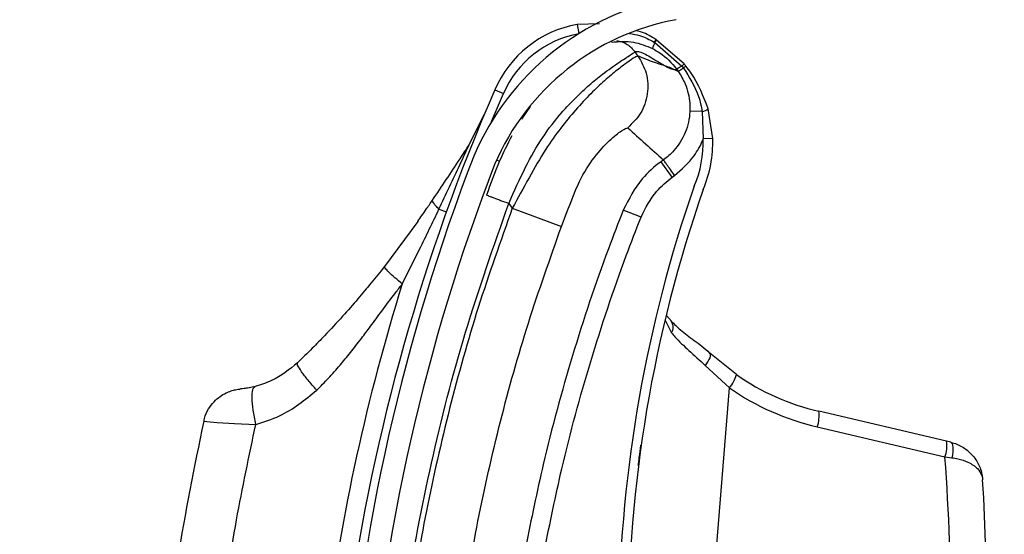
# Model space of a CAD drawing. Header units: inches. Extents: x 170 to 284, y 215 to 248.
# Tile 316 of 656: x 186.1087 to 186.2146, y 244.0163 to 244.0717. Entities that reach past the tile are written whole.
import ezdxf

# ---------------------------------------------------------------- set-up
doc = ezdxf.new("R2010")
doc.units = ezdxf.units.IN
doc.header["$LTSCALE"] = 0.25
doc.header["$MEASUREMENT"] = 0
doc.layers.add('ANNOTATIONS', color=1, linetype='Continuous')
doc.layers.add('LH BENCH MOUNT', color=7, linetype='Continuous')
doc.styles.add('ARIAL', font='arial.ttf', dxfattribs={"height": 0.09375})
doc.dimstyles.new('STANDARD$0', dxfattribs={"dimtxt": 0.09375, "dimasz": 0.09375, "dimexe": 0.03125, "dimexo": 0.046875, "dimgap": 0.09, "dimtad": 0, "dimtih": 1, "dimtoh": 1, "dimdec": 4, "dimzin": 0, "dimdsep": 46, "dimtxsty": 'ARIAL', "dimcen": 0.09, "dimadec": 0, "dimazin": 0, "dimtfac": 1, "dimtdec": 4, "dimtofl": 0, "dimtmove": 0, "dimatfit": 1, "dimfxl": 1, "dimtolj": 1, "dimtzin": 0, "dimarcsym": 0})

# ---------------------------------------------------------------- blocks, each defined once
blk = doc.blocks.new('*D18')
at = {"layer": 'ANNOTATIONS', "color": 0, "lineweight": -2, "transparency": 16777216}
for p, q in [((185.9644948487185, 245.1675370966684), (185.9644948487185, 245.9014140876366)), ((187.3643717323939, 244.0675010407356), (187.3643717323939, 245.9014140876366)), ((186.0582448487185, 245.8701640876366), (186.3541591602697, 245.8701640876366)), ((187.2706217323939, 245.8701640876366), (186.9747074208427, 245.8701640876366))]:
    blk.add_line(p, q, dxfattribs=at)
at = {"layer": 'ANNOTATIONS', "color": 0, "transparency": 16777216}
for points in [[(186.0582448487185, 245.8857890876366), (186.0582448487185, 245.8545390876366), (185.9644948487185, 245.8701640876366)], [(187.2706217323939, 245.8857890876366), (187.2706217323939, 245.8545390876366), (187.3643717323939, 245.8701640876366)]]:
    blk.add_solid(points, dxfattribs=at)
at = {"layer": 'defpoints', "color": 0, "transparency": 16777216}
for p in [(187.3643717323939, 245.8701640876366), (185.9644948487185, 245.1206620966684), (187.3643717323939, 244.0206260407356)]:
    blk.add_point(p, dxfattribs=at)
at = {"layer": 'ANNOTATIONS', "color": 0, "transparency": 16777216, "insert": (186.6644332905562, 245.8701640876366), "char_height": 0.09375, "attachment_point": 5, "style": 'ARIAL'}
blk.add_mtext('\\A1;DIM "A"', dxfattribs=at)

msp = doc.modelspace()

# ---------------------------------------------------------------- hatches: boundary and pattern name
at = {"layer": 'LH BENCH MOUNT'}
h = msp.add_hatch(dxfattribs=at)
h.set_pattern_fill('ANSI31', color=256, scale=0.34241245, angle=2.8e-322, style=0)
h.set_pattern_definition([(45, (176.1263761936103, 238.0091787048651), (-0.03026527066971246, 0.03026527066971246), [])])
edge = h.paths.add_edge_path(flags=0)
edge.add_arc((186.41301658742, 243.9014011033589), 0.021400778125, 89.9999999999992, 390.52248781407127, ccw=False)
edge.add_line((186.41301658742, 243.9228018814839), (186.485779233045, 243.9228018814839))
edge.add_arc((186.485779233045, 244.3336968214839), 0.4108949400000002, 270, 450.0000000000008)
edge.add_line((186.485779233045, 244.7445917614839), (186.00212164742, 244.7445917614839))
edge.add_arc((186.00212164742, 244.7488719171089), 0.004280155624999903, 180.0000000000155, 269.9999999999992, ccw=False)
edge.add_line((185.997841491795, 244.7488719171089), (185.997841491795, 244.7916734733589))
edge.add_arc((186.00212164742, 244.7916734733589), 0.004280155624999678, 360, 540, ccw=False)
edge.add_line((186.006401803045, 244.7916734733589), (186.006401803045, 244.7488719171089))
edge.add_line((186.006401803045, 244.7488719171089), (186.003169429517, 244.7488719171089))
edge.add_line((186.003169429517, 244.7488719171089), (186.003169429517, 244.7916734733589))
edge.add_arc((186.00212164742, 244.7916734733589), 0.001047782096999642, 360, 540.0000000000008)
edge.add_line((186.001073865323, 244.7916734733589), (186.001073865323, 244.7488719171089))
edge.add_arc((186.00212164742, 244.7488719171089), 0.001047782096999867, 180, 270)
edge.add_line((186.00212164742, 244.7478241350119), (186.485779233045, 244.7478241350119))
edge.add_arc((186.485779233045, 244.3336968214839), 0.4141273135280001, 269.9999999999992, 450, ccw=False)
edge.add_line((186.485779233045, 243.9195695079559), (186.41301658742, 243.9195695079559))
edge.add_arc((186.41301658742, 243.9014011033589), 0.018168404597, 450.0000000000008, 750.5224878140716)
edge.add_arc((186.4277648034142, 243.9100962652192), 0.001047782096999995, 390.5224878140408, 495.0000000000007)
edge.add_line((186.4270239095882, 243.9108371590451), (186.4183287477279, 243.9021419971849))
edge.add_line((186.4183287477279, 243.9021419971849), (186.4160431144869, 243.9044276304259))
edge.add_line((186.4160431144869, 243.9044276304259), (186.4247382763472, 243.9131227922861))
edge.add_arc((186.4277648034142, 243.9100962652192), 0.004280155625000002, 390.522487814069, 495.0000000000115, ccw=False)
h = msp.add_hatch(dxfattribs=at)
h.set_pattern_fill('ANSI31', color=256, scale=0.34241245, angle=2.8e-322, style=0)
h.set_pattern_definition([(45, (176.0930244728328, 238.0091787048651), (-0.03026527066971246, 0.03026527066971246), [])])
edge = h.paths.add_edge_path(flags=0)
edge.add_arc((186.1669971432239, 243.9031914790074), 0.001712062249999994, 445.455402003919, 467.6658223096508)
edge.add_line((186.1664775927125, 243.9048228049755), (186.1657450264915, 243.9071229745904))
edge.add_arc((186.1669971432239, 243.9031914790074), 0.004126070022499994, 445.4554020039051, 467.6658223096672, ccw=False)
edge.add_arc((186.1662917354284, 243.8943167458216), 0.01302879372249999, 396.9315693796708, 445.45540200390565, ccw=False)
edge.add_arc((186.1618095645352, 243.8915128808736), 0.01830194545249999, 355.45540200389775, 395.516775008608, ccw=False)
edge.add_arc((186.1683290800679, 243.8909946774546), 0.01176186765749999, 287.5962596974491, 355.45540200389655, ccw=False)
edge.add_arc((186.1662998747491, 243.8944191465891), 0.01566536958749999, 230.7124700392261, 290.88620181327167, ccw=False)
edge.add_arc((186.1721653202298, 243.9020937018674), 0.02532140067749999, 208.3096502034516, 231.4363353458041, ccw=False)
edge.add_arc((186.1635368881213, 243.8963905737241), 0.01504902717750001, 167.6111203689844, 204.77005164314, ccw=False)
edge.add_arc((186.1758215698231, 243.8940745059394), 0.02754708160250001, 448.763905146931, 528.3879757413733, ccw=False)
edge.add_arc((186.1754384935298, 243.9303090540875), 0.008748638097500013, 276.4140209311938, 423.3968342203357)
edge.add_arc((186.2001763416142, 243.990892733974), 0.05672062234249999, 175.0260377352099, 248.465301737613, ccw=False)
edge.add_arc((186.3581052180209, 243.9795419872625), 0.2150521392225, 518.8814295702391, 535.6614556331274, ccw=False)
edge.add_arc((186.1840258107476, 244.0456925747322), 0.02884824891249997, 460.61424547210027, 516.869158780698, ccw=False)
edge.add_arc((186.1710761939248, 244.1014402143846), 0.0284373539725, 285.5759958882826, 339.1744695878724)
edge.add_arc((186.1835452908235, 244.0962585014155), 0.01494630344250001, 340.7468428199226, 396.0025941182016)
edge.add_arc((186.1799881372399, 244.0947207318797), 0.0187470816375, 393.4132765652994, 426.8950179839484)
edge.add_arc((186.1825893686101, 244.0993572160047), 0.0134739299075, 429.3329594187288, 467.7290477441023)
edge.add_arc((186.1805855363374, 244.1065580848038), 0.006011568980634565, 470.4379345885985, 491.1729756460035)
edge.add_arc((186.189772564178, 244.0985458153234), 0.01816498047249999, 496.3546620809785, 535.455402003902)
edge.add_arc((186.1825703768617, 244.0991182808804), 0.01094007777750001, 535.4554020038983, 625.4554020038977)
edge.add_arc((186.1818514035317, 244.0900728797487), 0.001866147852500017, 265.4554020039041, 281.0976484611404)
edge.add_line((186.182210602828, 244.0882416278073), (186.1826752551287, 244.085872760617))
edge.add_arc((186.1818514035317, 244.0900728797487), 0.004280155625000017, 265.4554020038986, 281.09764846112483, ccw=False)
edge.add_arc((186.1825703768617, 244.0991182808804), 0.01335408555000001, 175.4554020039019, 265.4554020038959, ccw=False)
edge.add_arc((186.189772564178, 244.0985458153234), 0.020578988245, 496.06676031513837, 535.4554020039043, ccw=False)
edge.add_arc((186.1805855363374, 244.1065580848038), 0.008425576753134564, 470.0330691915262, 491.9551129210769, ccw=False)
edge.add_arc((186.1825893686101, 244.0993572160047), 0.01588793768, 429.1457042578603, 467.92598269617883, ccw=False)
edge.add_arc((186.1799881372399, 244.0947207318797), 0.02116108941, 393.5599327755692, 427.0325737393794, ccw=False)
edge.add_arc((186.1835452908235, 244.0962585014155), 0.01736031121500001, 340.63565013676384, 395.8212553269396, ccw=False)
edge.add_arc((186.1710761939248, 244.1014402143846), 0.030851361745, 285.3735592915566, 339.23493959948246, ccw=False)
edge.add_arc((186.1840258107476, 244.0456925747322), 0.02643424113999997, 460.3971115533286, 516.7790151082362)
edge.add_arc((186.3581052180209, 243.9795419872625), 0.21263813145, 518.8930704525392, 535.6650915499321)
edge.add_arc((186.2001763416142, 243.990892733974), 0.05430661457, 535.0120286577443, 608.5699368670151)
edge.add_arc((186.1754384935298, 243.9303090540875), 0.01116264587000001, 275.516440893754, 423.9844891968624, ccw=False)
edge.add_arc((186.1758215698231, 243.8940745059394), 0.02513307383, 448.4268021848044, 528.4260597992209)
edge.add_arc((186.1635368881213, 243.8963905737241), 0.01263501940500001, 527.5384492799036, 564.4380987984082)
edge.add_arc((186.1721653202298, 243.9020937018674), 0.022907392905, 208.499708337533, 231.4751172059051)
edge.add_arc((186.1662998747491, 243.8944191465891), 0.01325136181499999, 230.6476424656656, 291.190651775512)
edge.add_arc((186.1683290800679, 243.8909946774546), 0.009347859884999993, 287.1779261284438, 355.4554020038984)
edge.add_arc((186.1618095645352, 243.8915128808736), 0.01588793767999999, 355.4554020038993, 395.4075808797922)
edge.add_arc((186.1662917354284, 243.8943167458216), 0.01061478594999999, 397.0899033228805, 445.4554020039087)

# ---------------------------------------------------------------- linework, layer by layer
for p, q in [((186.171036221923, 244.0712382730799), (186.1686246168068, 244.0711796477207)), ((186.1686246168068, 244.0711796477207), (186.1688010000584, 244.0701961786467)), ((186.1769028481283, 244.0692619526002), (186.1769037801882, 244.0692614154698)), ((186.1769037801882, 244.0692614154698), (186.1769633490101, 244.0692268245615)), ((186.1769633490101, 244.0692268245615), (186.176964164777, 244.0692263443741)), ((186.176964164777, 244.0692263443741), (186.1798770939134, 244.0667032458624)), ((186.1771075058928, 244.0695364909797), (186.1771066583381, 244.0695370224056)), ((186.1771663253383, 244.0694993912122), (186.1771075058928, 244.0695364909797)), ((186.1771671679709, 244.069498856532), (186.1771663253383, 244.0694993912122)), ((186.1801145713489, 244.0669336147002), (186.1771671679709, 244.069498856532)), ((186.175156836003, 244.0677936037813), (186.1748427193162, 244.0682312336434)), ((186.1767248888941, 244.0685863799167), (186.1767255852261, 244.0685860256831)), ((186.1794743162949, 244.0661304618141), (186.178572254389, 244.0665357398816)), ((186.1798770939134, 244.0667032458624), (186.1800504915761, 244.0664831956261)), ((186.1594099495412, 244.0607352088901), (186.1606881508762, 244.0637441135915)), ((186.159745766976, 244.0641529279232), (186.1606881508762, 244.0637441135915)), ((186.1569997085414, 244.058236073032), (186.1586188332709, 244.0615070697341)), ((186.1635497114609, 244.0623547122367), (186.16264449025, 244.0609833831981)), ((186.1820739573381, 244.0618030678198), (186.1807406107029, 244.0618597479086)), ((186.1820739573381, 244.0618030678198), (186.1821743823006, 244.0588741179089)), ((186.183201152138, 244.0589051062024), (186.1827022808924, 244.0621016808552)), ((186.183201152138, 244.0589051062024), (186.1821743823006, 244.0588741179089)), ((186.1599508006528, 244.0566087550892), (186.1602701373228, 244.0564822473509)), ((186.1779000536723, 244.0565997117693), (186.1776361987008, 244.0564103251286)), ((186.1788334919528, 244.0547422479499), (186.1776361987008, 244.0564103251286)), ((186.1788334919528, 244.0547422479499), (186.1790973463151, 244.0549316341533)), ((186.1537534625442, 244.0513062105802), (186.1545518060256, 244.051020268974)), ((186.1612639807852, 244.0519212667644), (186.1616368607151, 244.0514017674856)), ((186.1616368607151, 244.0514017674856), (186.1669272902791, 244.049428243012)), ((186.175486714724, 244.0504540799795), (186.1735777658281, 244.0512103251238)), ((186.1514739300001, 244.0499873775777), (186.1478915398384, 244.0451294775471)), ((186.1780694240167, 244.0393517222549), (186.1787651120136, 244.0379870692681)), ((186.1782216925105, 244.0398742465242), (186.1787691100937, 244.0392713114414)), ((186.1857395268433, 244.0334997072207), (186.1828724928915, 244.0358014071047)), ((186.1823804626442, 244.0344920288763), (186.1849874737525, 244.032074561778)), ((186.1798038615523, 243.9668595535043), (186.1849874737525, 244.032074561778)), ((186.2083408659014, 244.0263324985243), (186.1946056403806, 244.0295590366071)), ((186.194436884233, 244.0278746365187), (186.2081721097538, 244.0246480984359)), ((186.208806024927, 244.0262232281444), (186.2083408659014, 244.0263324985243)), ((186.2081721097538, 244.0246480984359), (186.2089210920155, 244.024561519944))]:
    msp.add_line(p, q, dxfattribs=at)
at = {"layer": 'LH BENCH MOUNT', "flags": 128}
for points in [[(186.1828724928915, 244.0358014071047), (186.182922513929, 244.035723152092), (186.1829393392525, 244.0356126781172), (186.1829225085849, 244.0354730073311), (186.1828724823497, 244.0353079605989), (186.1827906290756, 244.0351220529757), (186.1826791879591, 244.0349203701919), (186.1825412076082, 244.0347084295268), (186.1823804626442, 244.0344920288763)], [(186.1284729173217, 244.0284795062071), (186.1287700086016, 244.0284561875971), (186.1298847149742, 244.0283669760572), (186.1317755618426, 244.028245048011), (186.1340550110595, 244.0281533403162), (186.1340550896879, 244.0281533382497), (186.1340550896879, 244.0281533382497)], [(186.208806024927, 244.0262232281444), (186.2088886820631, 244.0261729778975), (186.2089547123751, 244.0260660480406), (186.2090018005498, 244.0259061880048), (186.2090282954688, 244.025699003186), (186.2090332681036, 244.0254517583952), (186.2090165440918, 244.025173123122), (186.2089787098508, 244.0248728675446), (186.2089210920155, 244.024561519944)]]:
    msp.add_lwpolyline(points, dxfattribs=at)
at = {"layer": 'LH BENCH MOUNT'}
for centre, radius, start, end in [((186.1840258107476, 244.0456925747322), 0.02884824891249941, 100.6142454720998, 156.8691587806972), ((186.1840258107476, 244.0456925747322), 0.02643424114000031, 100.397111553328, 156.7790151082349), ((186.1707402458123, 244.0593834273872), 0.01198443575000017, 100.1677874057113, 156.5483806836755), ((186.1707402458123, 244.0593834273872), 0.01095719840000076, 100.1677874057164, 156.5483806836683), ((186.1789298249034, 244.0681300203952), 0.002251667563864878, 150.8493571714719, 168.3064977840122), ((186.1789323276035, 244.0681284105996), 0.002253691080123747, 150.8451670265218, 168.2845475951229), ((186.1782539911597, 244.0684738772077), 0.00156417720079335, 137.181096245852, 149.7464539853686), ((186.1782582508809, 244.0684712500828), 0.001568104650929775, 137.2096686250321, 149.7417486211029), ((186.1783519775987, 244.0684045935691), 0.001613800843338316, 137.2814947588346, 149.3694914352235), ((186.1783511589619, 244.0684049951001), 0.001611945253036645, 137.2658846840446, 149.3668598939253), ((186.3579605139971, 243.9781656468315), 0.2160622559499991, 156.548380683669, 172.0151240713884), ((186.1818265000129, 244.0631340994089), 0.001353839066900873, 280.5318418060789, 310.3073034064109), ((186.1701954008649, 244.0585125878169), 0.0119844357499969, 336.7964994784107, 1.728683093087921), ((186.1701954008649, 244.0585125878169), 0.01301167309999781, 336.9579601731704, 1.72868309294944), ((186.3581052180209, 243.9795419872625), 0.2150521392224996, 158.8814295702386, 175.6614556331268), ((186.3581052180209, 243.9795419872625), 0.2126381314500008, 158.8930704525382, 175.6650915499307), ((186.3196078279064, 244.0055848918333), 0.1465525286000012, 160.796020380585, 197.473977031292), ((186.3196078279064, 244.0055848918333), 0.1455252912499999, 160.8098266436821, 199.3259522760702), ((186.3579605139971, 243.9781656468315), 0.2180957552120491, 162.6346252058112, 172.7089753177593), ((186.1778203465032, 244.0385928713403), 0.001122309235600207, 327.3312153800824, 35.40223661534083), ((186.1822408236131, 244.0344349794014), 0.003621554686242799, 319.3248785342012, 345.0336582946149), ((186.200556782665, 244.0548927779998), 0.02602334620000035, 235.2927752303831, 256.7803504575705), ((186.2007795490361, 244.0548750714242), 0.02773540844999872, 235.2927752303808, 256.7803504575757), ((186.1912238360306, 244.0290471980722), 0.003420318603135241, 339.9510814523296, 8.606438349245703), ((186.2049590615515, 244.0258206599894), 0.003420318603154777, 339.9510814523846, 8.60643834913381), ((185.9947828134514, 244.0083896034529), 0.2140077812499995, 359.5375575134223, 4.357045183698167), ((185.9942036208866, 244.0084356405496), 0.2184591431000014, 359.5375575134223, 3.604432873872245)]:
    msp.add_arc(centre, radius, start, end, dxfattribs=at)
for points, knots in [([(186.174252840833, 244.070195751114), (186.1746201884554, 244.0701450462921), (186.1755613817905, 244.0700151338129), (186.1763947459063, 244.0695472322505), (186.1769028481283, 244.0692619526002)], [0, 0, 0, 0, 0.3902998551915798, 1, 1, 1, 1]), ([(186.1771066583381, 244.0695370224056), (186.176605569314, 244.0698559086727), (186.175945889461, 244.0702757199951), (186.1751960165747, 244.0704634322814), (186.175015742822, 244.0705085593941)], [0, 0, 0, 0, 0.7595942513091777, 0.9999999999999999, 0.9999999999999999, 0.9999999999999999, 0.9999999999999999]), ([(186.1723059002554, 244.0692758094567), (186.1731046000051, 244.0693361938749), (186.1746362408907, 244.0694519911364), (186.1760488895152, 244.0688665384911), (186.1767248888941, 244.0685863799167)], [0, 0, 0, 0, 0.5214667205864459, 1, 1, 1, 1]), ([(186.1728959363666, 244.0694597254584), (186.1730832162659, 244.0694164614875), (186.1734727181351, 244.0693264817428), (186.174183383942, 244.0689661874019), (186.174582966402, 244.0685207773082), (186.1748427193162, 244.0682312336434)], [0, 0, 0, 0, 0.2447599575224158, 0.5090480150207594, 0.9999999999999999, 0.9999999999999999, 0.9999999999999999, 0.9999999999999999]), ([(186.1612639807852, 244.0519212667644), (186.1618458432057, 244.0532357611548), (186.1629442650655, 244.0557172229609), (186.1648311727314, 244.0590692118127), (186.1666196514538, 244.0613465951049), (186.1680823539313, 244.0629384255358), (186.1690769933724, 244.0639060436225), (186.169931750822, 244.0646692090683), (186.1706507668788, 244.0652740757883), (186.1714482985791, 244.0659079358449), (186.172337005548, 244.0665652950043), (186.1735347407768, 244.0673809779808), (186.1745819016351, 244.0680600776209), (186.174760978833, 244.0681775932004), (186.1748427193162, 244.0682312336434)], [0, 0, 0, 0, 0.1307156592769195, 0.2467609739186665, 0.3577928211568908, 0.4170971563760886, 0.479148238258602, 0.5177152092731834, 0.5590896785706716, 0.603294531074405, 0.6633484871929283, 0.7353692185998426, 0.8792082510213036, 1, 1, 1, 1]), ([(186.1748427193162, 244.0682312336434), (186.174952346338, 244.0682623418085), (186.1751825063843, 244.0683276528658), (186.1757670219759, 244.0680865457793), (186.1764916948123, 244.0676798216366), (186.1772556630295, 244.0672035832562), (186.1780183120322, 244.066734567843), (186.1784283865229, 244.0665433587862), (186.1786363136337, 244.0664464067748)], [0, 0, 0, 0, 0.1574760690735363, 0.330618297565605, 0.4911886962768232, 0.6742546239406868, 0.834831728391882, 1, 1, 1, 1]), ([(186.1767255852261, 244.0685860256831), (186.1769941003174, 244.068436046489), (186.1779862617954, 244.0678818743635), (186.178816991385, 244.0670480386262), (186.1792995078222, 244.0663743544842), (186.1792995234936, 244.0663743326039)], [0, 0, 0, 0, 0.2706300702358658, 0.9999763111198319, 1, 1, 1, 1]), ([(186.175156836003, 244.0677936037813), (186.175075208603, 244.0677683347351), (186.174909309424, 244.0677169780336), (186.1740742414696, 244.0671626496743), (186.1729418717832, 244.0663065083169), (186.1716192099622, 244.0651942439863), (186.1700933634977, 244.0637647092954), (186.1684774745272, 244.062052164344), (186.166822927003, 244.0600417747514), (186.1650969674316, 244.0576163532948), (186.163421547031, 244.0546634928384), (186.1622368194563, 244.0524982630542), (186.1616368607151, 244.0514017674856)], [0, 0, 0, 0, 0.1094013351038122, 0.2223468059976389, 0.3151791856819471, 0.4102231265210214, 0.5012749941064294, 0.5946006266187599, 0.6834485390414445, 0.7745330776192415, 0.8858211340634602, 1, 1, 1, 1]), ([(186.175156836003, 244.0677936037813), (186.1754991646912, 244.0671887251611), (186.1762102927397, 244.0659321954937), (186.1762920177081, 244.0636936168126), (186.1755934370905, 244.0615649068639), (186.1745620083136, 244.0605537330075), (186.1740654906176, 244.0600669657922)], [0, 0, 0, 0, 0.2406941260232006, 0.4999999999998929, 0.7593058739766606, 1, 1, 1, 1]), ([(186.178572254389, 244.0665357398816), (186.1783667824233, 244.0666104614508), (186.1778000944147, 244.0668165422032), (186.1767517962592, 244.0671100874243), (186.1757615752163, 244.0675344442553), (186.175156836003, 244.0677936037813)], [0, 0, 0, 0, 0.1812946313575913, 0.50000735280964, 1, 1, 1, 1]), ([(186.180302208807, 244.0667074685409), (186.1803021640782, 244.0667075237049), (186.1802404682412, 244.0667836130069), (186.1801774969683, 244.0668586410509), (186.1801145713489, 244.0669336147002)], [0, 0, 0, 0, 0.0007249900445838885, 1, 1, 1, 1]), ([(186.1786363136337, 244.0664464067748), (186.1787275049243, 244.066413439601), (186.1789108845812, 244.0663471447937), (186.1791366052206, 244.0663166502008), (186.1792451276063, 244.0663553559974), (186.1792992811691, 244.0663746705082)], [0, 0, 0, 0, 0.3313600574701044, 0.6663431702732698, 0.9999999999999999, 0.9999999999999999, 0.9999999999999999, 0.9999999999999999]), ([(186.1792992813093, 244.0663746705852), (186.1793427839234, 244.0663139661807), (186.1794011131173, 244.0662325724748), (186.1794594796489, 244.0661511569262), (186.1794743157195, 244.0661304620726)], [0, 0, 0, 0, 0.745812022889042, 1, 1, 1, 1]), ([(186.1798770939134, 244.0667032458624), (186.1798561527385, 244.0666896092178), (186.1797303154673, 244.0666076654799), (186.1795354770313, 244.066485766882), (186.1793517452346, 244.0663818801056), (186.1793169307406, 244.0663768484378), (186.1792995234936, 244.0663743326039)], [0, 0, 0, 0, 0.06239373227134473, 0.3749291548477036, 0.687464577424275, 1, 1, 1, 1]), ([(186.1794714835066, 244.0661344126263), (186.1794714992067, 244.0661343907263), (186.1797740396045, 244.0657123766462), (186.1803740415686, 244.064627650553), (186.1807474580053, 244.0631336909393), (186.1807421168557, 244.0621399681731), (186.1807406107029, 244.0618597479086)], [0, 0, 0, 0, 1.782673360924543e-05, 0.3435204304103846, 0.8148790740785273, 1, 1, 1, 1]), ([(186.1800504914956, 244.066483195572), (186.1800293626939, 244.0664690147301), (186.1799024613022, 244.0663838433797), (186.1797064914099, 244.0662559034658), (186.1795231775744, 244.0661442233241), (186.1794906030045, 244.0661350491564), (186.1794743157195, 244.0661304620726)], [0, 0, 0, 0, 0.06242876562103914, 0.3749525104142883, 0.687476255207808, 1, 1, 1, 1]), ([(186.1800507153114, 244.0664828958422), (186.1806832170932, 244.0655014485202), (186.1816239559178, 244.0640417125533), (186.1819629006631, 244.0623555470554), (186.1820739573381, 244.0618030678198)], [0, 0, 0, 0, 0.672345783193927, 1, 1, 1, 1]), ([(186.1827022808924, 244.0621016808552), (186.1821935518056, 244.0634419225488), (186.181570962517, 244.0650821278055), (186.1804983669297, 244.0664561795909), (186.1803022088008, 244.0667074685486)], [0, 0, 0, 0, 0.8171182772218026, 1, 1, 1, 1]), ([(186.1807406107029, 244.0618597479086), (186.1807395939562, 244.0618374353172), (186.1807037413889, 244.0610506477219), (186.1803553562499, 244.0595018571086), (186.1792572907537, 244.0577467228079), (186.1783073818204, 244.0568922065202), (186.1778999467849, 244.056599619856), (186.1778999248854, 244.0565996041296)], [0, 0, 0, 0, 0.0108740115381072, 0.3834398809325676, 0.7558119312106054, 0.9999868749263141, 1, 1, 1, 1]), ([(186.1684146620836, 244.0532557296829), (186.1684146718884, 244.0532557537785), (186.1685565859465, 244.053604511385), (186.1691658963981, 244.0549667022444), (186.1705113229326, 244.0570693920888), (186.1721920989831, 244.058845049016), (186.1736292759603, 244.0599463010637), (186.173909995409, 244.0600239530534), (186.1740654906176, 244.0600669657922)], [0, 0, 0, 0, 4.497367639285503e-06, 0.06509473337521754, 0.2616701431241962, 0.4753105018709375, 0.7093656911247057, 1, 1, 1, 1]), ([(186.1740654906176, 244.0600669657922), (186.1746946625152, 244.0594861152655), (186.1759530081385, 244.0583244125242), (186.1772509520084, 244.0571745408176), (186.1778999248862, 244.056599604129)], [0, 0, 0, 0, 0.4999992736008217, 1, 1, 1, 1]), ([(186.1615715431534, 244.0591893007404), (186.1611256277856, 244.0583040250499), (186.1601053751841, 244.0562785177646), (186.1593081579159, 244.0540675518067), (186.1588593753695, 244.0528229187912)], [0, 0, 0, 0, 0.4370636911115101, 1, 1, 1, 1]), ([(186.1790973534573, 244.0549316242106), (186.179853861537, 244.055592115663), (186.1811065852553, 244.0566858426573), (186.1819040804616, 244.0582009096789), (186.1821607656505, 244.0588402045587), (186.1821743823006, 244.0588741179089)], [0, 0, 0, 0, 0.5907811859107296, 0.9782917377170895, 0.9999999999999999, 0.9999999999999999, 0.9999999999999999, 0.9999999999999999]), ([(186.1530565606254, 244.0522793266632), (186.1540468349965, 244.0537457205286), (186.1553689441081, 244.0557034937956), (186.1566725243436, 244.0577279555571), (186.1569997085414, 244.058236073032)], [0, 0, 0, 0, 0.7490110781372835, 0.9999999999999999, 0.9999999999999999, 0.9999999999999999, 0.9999999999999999]), ([(186.1537534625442, 244.0513062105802), (186.1545118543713, 244.0529160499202), (186.1555981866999, 244.0552220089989), (186.1566747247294, 244.0575371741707), (186.1569997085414, 244.058236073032)], [0, 0, 0, 0, 0.6981213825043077, 1, 1, 1, 1]), ([(186.1776361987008, 244.0564103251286), (186.1776361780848, 244.056410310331), (186.1768979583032, 244.0558804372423), (186.1751994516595, 244.0543867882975), (186.1741800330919, 244.0523900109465), (186.1735777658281, 244.0512103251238)], [0, 0, 0, 0, 1.142795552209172e-05, 0.4092118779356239, 1, 1, 1, 1]), ([(186.175486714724, 244.0504540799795), (186.1759777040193, 244.0514354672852), (186.176809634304, 244.0530983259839), (186.1782451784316, 244.0542643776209), (186.1788334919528, 244.0547422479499)], [0, 0, 0, 0, 0.590180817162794, 1, 1, 1, 1]), ([(186.1669272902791, 244.049428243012), (186.167418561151, 244.0507180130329), (186.1679098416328, 244.0520078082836), (186.168414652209, 244.0532557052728), (186.1684146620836, 244.0532557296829)], [0, 0, 0, 0, 0.9999804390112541, 1, 1, 1, 1]), ([(186.1514716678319, 244.0499841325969), (186.1514716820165, 244.0499841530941), (186.151771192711, 244.0504169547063), (186.1523008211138, 244.0511774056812), (186.1528303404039, 244.0519469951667), (186.153056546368, 244.0522793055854), (186.1530565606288, 244.0522793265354)], [0, 0, 0, 0, 2.704369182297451e-05, 0.5710314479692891, 0.9999729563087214, 1, 1, 1, 1]), ([(186.1537534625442, 244.0513062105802), (186.153631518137, 244.0514279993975), (186.1533848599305, 244.0516743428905), (186.1531550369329, 244.0519837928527), (186.1530657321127, 244.0521763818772), (186.1530582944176, 244.052259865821), (186.1530565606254, 244.0522793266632)], [0, 0, 0, 0, 0.2979480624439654, 0.6026626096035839, 0.9073771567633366, 0.9999999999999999, 0.9999999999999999, 0.9999999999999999, 0.9999999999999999]), ([(186.1588593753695, 244.0528229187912), (186.1588914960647, 244.0528108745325), (186.1589409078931, 244.0527923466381), (186.1592407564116, 244.0526799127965), (186.1595510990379, 244.0525635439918), (186.1599363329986, 244.0524190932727), (186.1604961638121, 244.0522091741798), (186.1609614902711, 244.052034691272), (186.1612639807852, 244.0519212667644)], [0, 0, 0, 0, 0.2394568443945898, 0.368360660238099, 0.499999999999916, 0.6316393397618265, 0.760543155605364, 1, 1, 1, 1]), ([(186.1486588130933, 243.9957167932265), (186.1491340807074, 244.0004494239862), (186.1500870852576, 244.0099392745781), (186.1528253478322, 244.0240756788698), (186.1564082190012, 244.038145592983), (186.1596427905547, 244.0473219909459), (186.1612639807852, 244.0519212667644)], [0, 0, 0, 0, 0.246862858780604, 0.4950083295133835, 0.7468945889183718, 1, 1, 1, 1]), ([(186.1616368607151, 244.0514017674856), (186.1603782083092, 244.0478601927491), (186.1578572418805, 244.0407667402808), (186.1548078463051, 244.0298934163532), (186.1523157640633, 244.0188736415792), (186.1504390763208, 244.0080195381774), (186.1496707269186, 244.0008099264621), (186.1493018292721, 243.9973484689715)], [0, 0, 0, 0, 0.2027568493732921, 0.4061035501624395, 0.6088604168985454, 0.8122072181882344, 1, 1, 1, 1]), ([(186.1498053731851, 244.0432593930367), (186.1504289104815, 244.0445052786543), (186.1517681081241, 244.0471811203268), (186.1530620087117, 244.0498695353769), (186.1537534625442, 244.0513062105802)], [0, 0, 0, 0, 0.4656051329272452, 1, 1, 1, 1]), ([(186.1735777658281, 244.0512103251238), (186.1730377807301, 244.0498194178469), (186.1710385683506, 244.044669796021), (186.1680138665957, 244.0355828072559), (186.1650893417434, 244.0248715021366), (186.1636850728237, 244.0179487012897), (186.163085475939, 244.0149927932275)], [0, 0, 0, 0, 0.1185397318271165, 0.4388752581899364, 0.7604101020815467, 1, 1, 1, 1]), ([(186.165103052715, 244.0146115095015), (186.1656964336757, 244.0175368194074), (186.1670831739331, 244.0243733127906), (186.1699760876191, 244.0349740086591), (186.1729684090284, 244.0439673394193), (186.1749523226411, 244.0490775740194), (186.175486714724, 244.0504540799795)], [0, 0, 0, 0, 0.2395900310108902, 0.5599255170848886, 0.8814604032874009, 1, 1, 1, 1]), ([(186.1549246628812, 243.9968316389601), (186.1549246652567, 243.996831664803), (186.155234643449, 244.0002040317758), (186.1560552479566, 244.0072077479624), (186.1578499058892, 244.0177719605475), (186.1602813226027, 244.0284890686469), (186.1632478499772, 244.0390746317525), (186.165700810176, 244.0459770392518), (186.1669272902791, 244.049428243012)], [0, 0, 0, 0, 1.439079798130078e-06, 0.1877923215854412, 0.3908439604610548, 0.5938956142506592, 0.7969478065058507, 1, 1, 1, 1]), ([(186.1478915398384, 244.0451294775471), (186.1474207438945, 244.0445375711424), (186.1464830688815, 244.0433586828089), (186.1449828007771, 244.0415787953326), (186.1433159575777, 244.0396860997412), (186.1416763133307, 244.0379242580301), (186.1400609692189, 244.0362629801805), (186.1390773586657, 244.0353031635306), (186.1385470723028, 244.034785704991)], [0, 0, 0, 0, 0.1610961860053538, 0.3208521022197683, 0.5001076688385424, 0.7056749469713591, 0.8413228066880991, 1, 1, 1, 1]), ([(186.1498053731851, 244.0432593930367), (186.1495317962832, 244.0434870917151), (186.1489683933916, 244.043956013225), (186.1483243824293, 244.044550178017), (186.1479158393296, 244.0449845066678), (186.1478994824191, 244.0450820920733), (186.1478915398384, 244.0451294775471)], [0, 0, 0, 0, 0.2427897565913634, 0.5000000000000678, 0.7572102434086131, 1, 1, 1, 1]), ([(186.1406073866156, 244.0318340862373), (186.1410269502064, 244.0322540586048), (186.1418911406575, 244.0331190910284), (186.1430864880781, 244.0344773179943), (186.1442647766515, 244.0359123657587), (186.1453513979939, 244.0373128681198), (186.1464702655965, 244.038809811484), (186.1476800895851, 244.0404502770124), (186.1488142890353, 244.0419730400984), (186.149557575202, 244.0429377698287), (186.1498053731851, 244.0432593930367)], [0, 0, 0, 0, 0.1216476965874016, 0.2505622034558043, 0.3699476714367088, 0.5011532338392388, 0.6125555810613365, 0.7514486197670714, 0.917137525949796, 1, 1, 1, 1]), ([(186.1787281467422, 244.0392562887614), (186.17904780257, 244.0389456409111), (186.179736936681, 244.0382759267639), (186.1812161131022, 244.0371799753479), (186.1823978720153, 244.0363046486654), (186.1829721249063, 244.0356960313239), (186.1830280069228, 244.0356368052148)], [0, 0, 0, 0, 0.2839420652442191, 0.6121401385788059, 0.9622563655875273, 1, 1, 1, 1]), ([(186.1787651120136, 244.0379870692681), (186.178884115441, 244.0378435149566), (186.1794237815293, 244.0371925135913), (186.1806364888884, 244.0361354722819), (186.181793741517, 244.0350449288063), (186.1823804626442, 244.0344920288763)], [0, 0, 0, 0, 0.1223980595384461, 0.5550603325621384, 1, 1, 1, 1]), ([(186.1385470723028, 244.034785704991), (186.13765356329, 244.0340630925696), (186.1362544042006, 244.0329315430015), (186.1345823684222, 244.0324194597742), (186.1339781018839, 244.0322343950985)], [0, 0, 0, 0, 0.6386043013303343, 1, 1, 1, 1]), ([(186.1284794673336, 244.0284785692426), (186.1284916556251, 244.0285842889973), (186.1285464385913, 244.0290594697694), (186.1289281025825, 244.0297917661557), (186.1295104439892, 244.0305828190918), (186.130165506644, 244.031147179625), (186.13079962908, 244.0315236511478), (186.1313614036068, 244.03175048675), (186.1318090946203, 244.0318708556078), (186.1321152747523, 244.031925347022), (186.1322841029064, 244.0319461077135), (186.1323501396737, 244.031952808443), (186.1323649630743, 244.0319542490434), (186.13237347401, 244.0319550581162), (186.1323763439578, 244.0319553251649), (186.1323777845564, 244.0319554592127)], [0, 0, 0, 0, 0.0565210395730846, 0.2540462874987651, 0.4273552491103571, 0.5794983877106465, 0.7104459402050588, 0.8185506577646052, 0.9012506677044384, 0.9564155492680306, 0.9850429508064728, 0.9903528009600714, 0.9934690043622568, 0.9967217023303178, 1, 1, 1, 1]), ([(186.1339781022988, 244.0322343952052), (186.1337695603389, 244.0321847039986), (186.133536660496, 244.0321292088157), (186.1331213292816, 244.0320500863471), (186.1327411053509, 244.0319928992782), (186.1324381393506, 244.0319610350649), (186.1324087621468, 244.0319583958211), (186.1323957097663, 244.0319572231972)], [0, 0, 0, 0, 0.2111589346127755, 0.235822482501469, 0.5027141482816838, 0.7790543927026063, 1, 1, 1, 1]), ([(186.1340557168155, 244.0281535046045), (186.1349230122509, 244.0284219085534), (186.137336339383, 244.0291687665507), (186.1393301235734, 244.0307933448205), (186.1406073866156, 244.0318340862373)], [0, 0, 0, 0, 0.3593774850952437, 1, 1, 1, 1]), ([(186.1238727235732, 243.9976339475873), (186.1243809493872, 244.0029892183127), (186.1253645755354, 244.0133538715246), (186.1274643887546, 244.023550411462), (186.1284792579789, 244.0284785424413)], [0, 0, 0, 0, 0.5166859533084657, 0.9999999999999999, 0.9999999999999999, 0.9999999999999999, 0.9999999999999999]), ([(186.1293625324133, 243.9972089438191), (186.1296508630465, 244.0004085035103), (186.1302739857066, 244.0073231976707), (186.1318229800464, 244.0176585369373), (186.1333274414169, 244.0247302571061), (186.1340556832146, 244.0281533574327)], [0, 0, 0, 0, 0.307644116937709, 0.6648617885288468, 1, 1, 1, 1]), ([(186.175195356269, 244.0236804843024), (186.1752293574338, 244.0239837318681), (186.1753123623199, 244.0247240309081), (186.1754144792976, 244.0254625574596), (186.1754747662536, 244.0258985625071)], [0, 0, 0, 0, 0.4096284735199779, 1, 1, 1, 1]), ([(186.208806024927, 244.0262232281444), (186.2090246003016, 244.0261609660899), (186.2096709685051, 244.0259768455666), (186.2107184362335, 244.0253408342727), (186.2116306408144, 244.0242850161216), (186.2120522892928, 244.0232666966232), (186.2121813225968, 244.0226348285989), (186.2122135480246, 244.0223773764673), (186.2122239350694, 244.0222630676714), (186.2122278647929, 244.0222109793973), (186.2122296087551, 244.0221855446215), (186.2122303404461, 244.0221740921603), (186.2122306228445, 244.0221696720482)], [0, 0, 0, 0, 0.1104035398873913, 0.3264838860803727, 0.6076768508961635, 0.8402493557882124, 0.9291761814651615, 0.9682100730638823, 0.985697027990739, 0.9935617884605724, 0.9975151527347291, 1, 1, 1, 1]), ([(186.2089210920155, 244.024561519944), (186.2091373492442, 244.0245298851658), (186.209776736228, 244.0244363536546), (186.2108040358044, 244.0240769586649), (186.2116859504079, 244.0234537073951), (186.2120802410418, 244.0228386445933), (186.2121930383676, 244.0224532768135), (186.2122187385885, 244.0222961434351), (186.2122262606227, 244.0222264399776), (186.2122288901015, 244.0221947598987), (186.2122300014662, 244.0221793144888), (186.2122304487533, 244.0221723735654), (186.2122306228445, 244.0221696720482)], [0, 0, 0, 0, 0.1103944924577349, 0.3263927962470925, 0.6075324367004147, 0.84060787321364, 0.9294984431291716, 0.9684249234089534, 0.9858245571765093, 0.9936329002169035, 0.9975218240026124, 1, 1, 1, 1])]:
    msp.add_open_spline(points, degree=3, knots=knots, dxfattribs=at)
for points in [[(186.1801145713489, 244.0669336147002), (186.1801127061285, 244.0669293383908), (186.1801089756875, 244.0669207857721), (186.1800611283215, 244.066872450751), (186.1799863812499, 244.0668018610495), (186.1799135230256, 244.0667361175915), (186.1798770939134, 244.0667032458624)], [(186.1803021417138, 244.0667075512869), (186.1802997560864, 244.0667036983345), (186.1802949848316, 244.0666959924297), (186.1802439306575, 244.0666491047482), (186.1801650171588, 244.0665800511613), (186.1800887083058, 244.0665154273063), (186.1800505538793, 244.0664831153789)], [(186.1790976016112, 244.0549318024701), (186.1789439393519, 244.0551457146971), (186.1786366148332, 244.0555735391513), (186.1782459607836, 244.0561173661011), (186.1779670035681, 244.0565057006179), (186.1779221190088, 244.0565681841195), (186.1778996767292, 244.0565994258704)], [(186.1406073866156, 244.0318340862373), (186.1402833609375, 244.0321986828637), (186.1396353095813, 244.0329278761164), (186.1389332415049, 244.0338510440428), (186.138510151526, 244.0345397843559), (186.1385347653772, 244.0347037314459), (186.1385470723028, 244.034785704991)], [(186.1340557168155, 244.0281535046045), (186.1339466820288, 244.0286765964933), (186.1337286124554, 244.0297227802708), (186.1336202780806, 244.0310357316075), (186.1336856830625, 244.0319799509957), (186.1338806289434, 244.0321495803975), (186.1339781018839, 244.0322343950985)]]:
    msp.add_open_spline(points, degree=3, dxfattribs=at)

# ---------------------------------------------------------------- dimensions: what is measured, and where the dimension line sits
at = {"layer": 'ANNOTATIONS'}
dim = msp.add_linear_dim(base=(187.3643717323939, 245.8701640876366), p1=(185.9644948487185, 245.1206620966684), p2=(187.3643717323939, 244.0206260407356), text='DIM "A"', dimstyle='STANDARD$0', dxfattribs=at)
dim.commit()
dim.dimension.update_dxf_attribs({"geometry": '*D18', "text_midpoint": (186.6644332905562, 245.8701640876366)})

doc.saveas('drawing.dxf')
